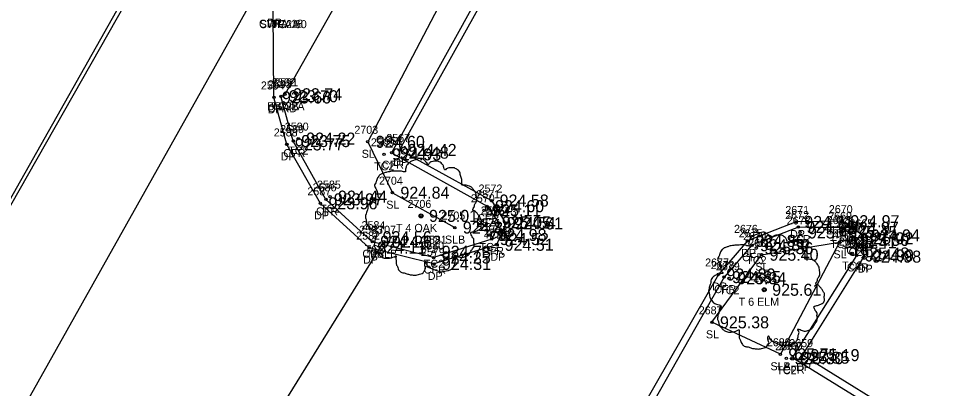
# Model space of a CAD drawing. Extents: x 1575382 to 1578175, y 1099175 to 1101955.
# Drawn here: x 1576824.8 to 1576940.1, y 1100268.6 to 1100314.9 of the extents above; entities that cross this region are included whole.
import ezdxf

# ---------------------------------------------------------------- set-up
doc = ezdxf.new("R2010")
doc.units = 0
for name, color, linetype in [('RD_EX_Conc', 7, 'Continuous'), ('RD_EX_Conc_txCode', 7, 'Continuous'), ('RD_EX_Driveway', 7, 'Continuous'), ('RD_EX_Driveway_txCode', 7, 'Continuous'), ('RD_EX_Misc', 7, 'Continuous'), ('RD_EX_Misc_txCode', 7, 'Continuous'), ('RD_EX_Road', 7, 'Continuous'), ('RD_EX_TX_Conc_ELEV', 7, 'Continuous'), ('RD_EX_TX_Driveway_ELEV', 7, 'Continuous'), ('RD_EX_TX_Misc_ELEV', 7, 'Continuous'), ('RD_EX_TX_VEG_ELEV', 7, 'Continuous'), ('RD_EX_UT', 7, 'Continuous'), ('RD_EX_VEG', 7, 'Continuous'), ('RD_EX_VEG_txCode', 7, 'Continuous'), ('RD_HC_Cl', 7, 'Continuous'), ('RD_SMD_Locator', 7, 'Continuous')]:
    doc.layers.add(name, color=color, linetype=linetype)

msp = doc.modelspace()

# ---------------------------------------------------------------- linework, layer by layer
at = {"layer": 'RD_EX_Conc'}
for points in [[(1576858.16, 1100305.39), (1576868.12, 1100323.06), (1576887.49, 1100356.97), (1576891.82, 1100364.78)], [(1576981.4, 1100308.18), (1576943.85, 1100331.43), (1576924.98, 1100343.19), (1576916.83, 1100330.69), (1576913.19, 1100327.35), (1576909.37, 1100328.34), (1576893.14, 1100337.22), (1576871.48, 1100298.09), (1576883.4, 1100291.4), (1576884.86, 1100289.3), (1576883.99, 1100287.3), (1576876.72, 1100284.98), (1576869.05, 1100286.96), (1576863.26, 1100292.26), (1576859.18, 1100299.54), (1576857.64, 1100305.14)], [(1576950.69, 1100254.49), (1576921.56, 1100272.47), (1576929.6, 1100285.25), (1576929.53, 1100287.39), (1576927.71, 1100288.7), (1576922.31, 1100288.79), (1576916.5, 1100286.52), (1576913.01, 1100282.54), (1576886.71, 1100236.11)]]:
    msp.add_lwpolyline(points, dxfattribs=at)
at = {"layer": 'RD_EX_Driveway'}
for points in [[(1576980.99, 1100307.53), (1576943.25, 1100330.68), (1576925.33, 1100342), (1576917.59, 1100330.22), (1576913.45, 1100326.46), (1576909.08, 1100327.4), (1576893.37, 1100336), (1576872.46, 1100298.43), (1576883.97, 1100292.11), (1576885.75, 1100289.25), (1576884.59, 1100286.58), (1576876.77, 1100284.19), (1576868.68, 1100286.22), (1576862.58, 1100291.76), (1576858.38, 1100299.12), (1576856.77, 1100304.99), (1576856.69, 1100315.85), (1576858.25, 1100324.63)], [(1576951.06, 1100255.29), (1576922.81, 1100272.79), (1576930.51, 1100285.1), (1576930.35, 1100287.76), (1576927.8, 1100289.53), (1576922.04, 1100289.43), (1576915.94, 1100287.07), (1576912.3, 1100282.87), (1576885.71, 1100236.46)]]:
    msp.add_lwpolyline(points, dxfattribs=at)
at = {"layer": 'RD_EX_Misc'}
msp.add_line((1576855.44, 1100262.65), (1576870.5, 1100286.96), dxfattribs=at)
at = {"layer": 'RD_EX_Road'}
msp.add_lwpolyline([(1576663.31, 1099979.53), (1576687.43, 1100021.53), (1576712.03, 1100065.1), (1576738.42, 1100112.14), (1576760.61, 1100151.41), (1576785.78, 1100195.96), (1576800.59, 1100221.87), (1576817.54, 1100252.08), (1576858.25, 1100324.63), (1576880.45, 1100364.01), (1576883.5, 1100369.45), (1576896.98, 1100397.71)], dxfattribs=at)
at = {"layer": 'RD_EX_UT'}
msp.add_lwpolyline([(1576723.52, 1100115.7), (1576774.13, 1100203.85), (1576809.31, 1100265.95), (1576936.55, 1100489.79)], dxfattribs=at)
at = {"layer": 'RD_EX_VEG'}
for points in [[(1576983.84, 1100309.57), (1576920.15, 1100350.48), (1576898.49, 1100349.89), (1576888.93, 1100338.46), (1576868.49, 1100299.45), (1576871.57, 1100293.09), (1576879.37, 1100288.73)], [(1576920.05, 1100272.9), (1576911.5, 1100276.89), (1576917.69, 1100285.34), (1576927.45, 1100286.89), (1576920.05, 1100272.9)]]:
    msp.add_lwpolyline(points, dxfattribs=at)
for centre, radius in [((1576875.15, 1100290.19), 0.25), ((1576875.14, 1100290.17), 0.0001), ((1576918.03, 1100280.96), 0.25), ((1576918.02, 1100280.94), 0.0001)]:
    msp.add_circle(centre, radius, dxfattribs=at)
for points in [[(1576875.28, 1100297.36), (1576874.98, 1100297.38), (1576874.66, 1100297.28), (1576874.41, 1100297.18), (1576874.19, 1100297.11), (1576873.96, 1100297.01), (1576873.66, 1100296.83), (1576873.44, 1100296.63), (1576873.31, 1100296.38), (1576873.26, 1100296.16), (1576873.21, 1100295.88), (1576873.21, 1100295.71), (1576873.09, 1100295.68), (1576872.94, 1100295.71), (1576872.69, 1100295.78), (1576872.44, 1100295.78), (1576872.19, 1100295.78), (1576871.84, 1100295.76), (1576871.49, 1100295.76), (1576871.21, 1100295.71), (1576870.89, 1100295.66), (1576870.51, 1100295.53), (1576870.16, 1100295.41), (1576869.86, 1100295.16), (1576869.61, 1100294.68), (1576869.49, 1100294.33), (1576869.34, 1100294.08), (1576869.49, 1100293.63), (1576869.66, 1100293.28), (1576869.69, 1100293.08), (1576869.76, 1100292.66), (1576869.86, 1100292.43), (1576869.99, 1100292.23), (1576869.91, 1100292.21), (1576869.54, 1100292.16), (1576869.24, 1100292.06), (1576868.81, 1100291.83), (1576868.59, 1100291.61), (1576868.49, 1100291.28), (1576868.46, 1100290.93), (1576868.36, 1100290.73), (1576868.29, 1100290.46), (1576868.26, 1100290.38), (1576868.21, 1100290.06), (1576868.31, 1100289.61), (1576868.34, 1100289.26), (1576868.46, 1100289.03), (1576868.61, 1100288.86), (1576868.79, 1100288.61), (1576869.19, 1100288.38), (1576869.51, 1100288.28), (1576869.71, 1100288.26), (1576869.54, 1100287.76), (1576869.49, 1100287.41), (1576869.36, 1100287.01), (1576869.36, 1100286.93), (1576869.31, 1100286.46), (1576869.46, 1100286.14), (1576869.54, 1100285.76), (1576869.71, 1100285.54), (1576869.99, 1100285.24), (1576870.31, 1100285.01), (1576870.81, 1100284.89), (1576871.21, 1100284.91), (1576871.79, 1100285.09), (1576872.04, 1100285.16), (1576872.01, 1100284.99), (1576872.04, 1100284.61), (1576872.04, 1100284.19), (1576872.19, 1100283.86), (1576872.29, 1100283.59), (1576872.44, 1100283.34), (1576872.76, 1100283.11), (1576873.16, 1100283.04), (1576873.59, 1100282.89), (1576874.04, 1100282.81), (1576874.54, 1100282.79), (1576875.13, 1100282.94), (1576875.41, 1100283.06), (1576875.51, 1100283.24), (1576875.71, 1100283.61), (1576875.66, 1100283.84), (1576875.68, 1100284.44), (1576875.78, 1100284.26), (1576875.96, 1100283.91), (1576876.46, 1100283.61), (1576876.86, 1100283.44), (1576877.33, 1100283.29), (1576877.63, 1100283.21), (1576878.11, 1100283.29), (1576878.48, 1100283.36), (1576878.86, 1100283.49), (1576879.16, 1100283.76), (1576879.33, 1100284.04), (1576879.38, 1100284.31), (1576879.46, 1100284.69), (1576879.51, 1100284.86)], [(1576879.51, 1100284.86), (1576879.43, 1100285.04), (1576879.38, 1100285.29), (1576879.46, 1100285.26), (1576879.63, 1100285.21), (1576879.91, 1100285.09), (1576880.13, 1100285.01), (1576880.46, 1100285.04), (1576880.73, 1100285.14), (1576881.18, 1100285.41), (1576881.46, 1100285.89), (1576881.73, 1100286.29), (1576881.81, 1100286.61), (1576881.76, 1100286.83), (1576881.73, 1100287.33), (1576881.53, 1100287.58), (1576881.48, 1100287.71), (1576881.38, 1100288.11), (1576881.46, 1100288.16), (1576881.73, 1100288.21), (1576882.11, 1100288.33), (1576882.38, 1100288.46), (1576882.61, 1100288.63), (1576882.68, 1100288.86), (1576882.66, 1100289.26), (1576882.71, 1100289.66), (1576882.63, 1100289.81), (1576882.53, 1100289.96), (1576882.46, 1100290.16), (1576882.31, 1100290.31), (1576882.21, 1100290.46), (1576882.11, 1100290.56), (1576881.98, 1100290.71), (1576881.81, 1100290.83), (1576881.66, 1100290.88), (1576881.61, 1100291.03), (1576881.76, 1100291.23), (1576881.81, 1100291.33), (1576881.83, 1100291.56), (1576882.06, 1100291.91), (1576882.11, 1100292.31), (1576882.06, 1100292.73), (1576882.01, 1100293.01), (1576881.86, 1100293.28), (1576881.66, 1100293.53), (1576881.53, 1100293.71), (1576881.36, 1100293.83), (1576881.03, 1100293.96), (1576880.78, 1100294.01), (1576880.43, 1100294.01), (1576880.23, 1100294.06), (1576880.26, 1100294.11), (1576880.26, 1100294.26), (1576880.26, 1100294.53), (1576880.18, 1100294.98), (1576880.03, 1100295.48), (1576880.03, 1100295.51), (1576879.93, 1100295.76), (1576879.71, 1100295.96), (1576879.53, 1100296.06), (1576879.33, 1100296.18), (1576879.08, 1100296.21), (1576878.78, 1100296.21), (1576878.51, 1100296.16), (1576878.31, 1100296.06), (1576878.13, 1100295.93), (1576878.06, 1100296.08), (1576877.96, 1100296.38), (1576877.91, 1100296.53), (1576877.76, 1100296.71), (1576877.53, 1100296.91), (1576877.08, 1100297.03), (1576876.46, 1100296.96), (1576876.16, 1100296.76), (1576876.01, 1100296.58), (1576875.96, 1100296.71), (1576875.76, 1100296.91), (1576875.66, 1100297.08), (1576875.48, 1100297.21), (1576875.33, 1100297.31), (1576875.23, 1100297.36)], [(1576918.16, 1100288.13), (1576917.86, 1100288.16), (1576917.54, 1100288.06), (1576917.29, 1100287.96), (1576917.06, 1100287.88), (1576916.84, 1100287.78), (1576916.54, 1100287.61), (1576916.31, 1100287.41), (1576916.19, 1100287.16), (1576916.14, 1100286.93), (1576916.09, 1100286.66), (1576916.09, 1100286.48), (1576915.96, 1100286.46), (1576915.81, 1100286.48), (1576915.56, 1100286.56), (1576915.31, 1100286.56), (1576915.06, 1100286.56), (1576914.71, 1100286.53), (1576914.36, 1100286.53), (1576914.09, 1100286.48), (1576913.76, 1100286.43), (1576913.39, 1100286.31), (1576913.04, 1100286.18), (1576912.74, 1100285.93), (1576912.49, 1100285.46), (1576912.37, 1100285.11), (1576912.22, 1100284.86), (1576912.37, 1100284.41), (1576912.54, 1100284.06), (1576912.57, 1100283.86), (1576912.64, 1100283.43), (1576912.74, 1100283.21), (1576912.87, 1100283.01), (1576912.79, 1100282.98), (1576912.42, 1100282.93), (1576912.12, 1100282.83), (1576911.69, 1100282.61), (1576911.47, 1100282.38), (1576911.37, 1100282.06), (1576911.34, 1100281.71), (1576911.24, 1100281.51), (1576911.17, 1100281.23), (1576911.14, 1100281.16), (1576911.09, 1100280.83), (1576911.19, 1100280.38), (1576911.22, 1100280.03), (1576911.34, 1100279.81), (1576911.49, 1100279.63), (1576911.67, 1100279.38), (1576912.07, 1100279.16), (1576912.39, 1100279.06), (1576912.59, 1100279.03), (1576912.42, 1100278.54), (1576912.37, 1100278.19), (1576912.24, 1100277.79), (1576912.24, 1100277.71), (1576912.19, 1100277.24), (1576912.34, 1100276.91), (1576912.42, 1100276.54), (1576912.59, 1100276.31), (1576912.87, 1100276.01), (1576913.19, 1100275.79), (1576913.69, 1100275.66), (1576914.09, 1100275.69), (1576914.66, 1100275.86), (1576914.91, 1100275.94), (1576914.89, 1100275.76), (1576914.91, 1100275.39), (1576914.91, 1100274.96), (1576915.06, 1100274.64), (1576915.16, 1100274.36), (1576915.31, 1100274.11), (1576915.64, 1100273.89), (1576916.04, 1100273.81), (1576916.46, 1100273.66), (1576916.91, 1100273.59), (1576917.41, 1100273.56), (1576918.01, 1100273.71), (1576918.29, 1100273.84), (1576918.39, 1100274.01), (1576918.59, 1100274.39), (1576918.54, 1100274.61), (1576918.56, 1100275.21), (1576918.66, 1100275.04), (1576918.84, 1100274.69), (1576919.34, 1100274.39), (1576919.74, 1100274.21), (1576920.21, 1100274.06), (1576920.51, 1100273.99), (1576920.99, 1100274.06), (1576921.36, 1100274.14), (1576921.74, 1100274.26), (1576922.04, 1100274.54), (1576922.21, 1100274.81), (1576922.26, 1100275.09), (1576922.34, 1100275.46), (1576922.39, 1100275.64)], [(1576922.39, 1100275.64), (1576922.31, 1100275.81), (1576922.26, 1100276.06), (1576922.34, 1100276.04), (1576922.51, 1100275.99), (1576922.79, 1100275.86), (1576923.01, 1100275.79), (1576923.34, 1100275.81), (1576923.61, 1100275.91), (1576924.06, 1100276.19), (1576924.34, 1100276.66), (1576924.61, 1100277.06), (1576924.68, 1100277.39), (1576924.63, 1100277.61), (1576924.61, 1100278.11), (1576924.41, 1100278.36), (1576924.36, 1100278.49), (1576924.26, 1100278.88), (1576924.34, 1100278.93), (1576924.61, 1100278.98), (1576924.98, 1100279.11), (1576925.26, 1100279.23), (1576925.48, 1100279.41), (1576925.56, 1100279.63), (1576925.53, 1100280.03), (1576925.58, 1100280.43), (1576925.51, 1100280.58), (1576925.41, 1100280.73), (1576925.33, 1100280.93), (1576925.18, 1100281.08), (1576925.08, 1100281.23), (1576924.98, 1100281.33), (1576924.86, 1100281.48), (1576924.68, 1100281.61), (1576924.54, 1100281.66), (1576924.49, 1100281.81), (1576924.63, 1100282.01), (1576924.68, 1100282.11), (1576924.71, 1100282.33), (1576924.93, 1100282.68), (1576924.98, 1100283.08), (1576924.93, 1100283.51), (1576924.88, 1100283.78), (1576924.73, 1100284.06), (1576924.54, 1100284.31), (1576924.41, 1100284.48), (1576924.24, 1100284.61), (1576923.91, 1100284.73), (1576923.66, 1100284.78), (1576923.31, 1100284.78), (1576923.11, 1100284.83), (1576923.14, 1100284.88), (1576923.14, 1100285.03), (1576923.14, 1100285.31), (1576923.06, 1100285.76), (1576922.91, 1100286.26), (1576922.91, 1100286.28), (1576922.81, 1100286.53), (1576922.59, 1100286.73), (1576922.41, 1100286.83), (1576922.21, 1100286.96), (1576921.96, 1100286.98), (1576921.66, 1100286.98), (1576921.39, 1100286.93), (1576921.19, 1100286.83), (1576921.01, 1100286.71), (1576920.94, 1100286.86), (1576920.84, 1100287.16), (1576920.79, 1100287.31), (1576920.64, 1100287.48), (1576920.41, 1100287.68), (1576919.96, 1100287.81), (1576919.34, 1100287.73), (1576919.04, 1100287.53), (1576918.89, 1100287.36), (1576918.84, 1100287.48), (1576918.64, 1100287.68), (1576918.54, 1100287.86), (1576918.36, 1100287.98), (1576918.21, 1100288.08), (1576918.11, 1100288.13)]]:
    msp.add_spline(points, degree=3, dxfattribs=at)
at = {"layer": 'RD_HC_Cl'}
msp.add_line((1576639.69, 1099966.69), (1576888.29, 1100406.32), dxfattribs=at)
at = {"layer": 'RD_SMD_Locator'}
for centre in [(1576856.77, 1100304.99), (1576857.64, 1100305.14), (1576858.16, 1100305.39), (1576858.16, 1100305.39), (1576859.8, 1100299.85), (1576858.38, 1100299.12), (1576859.18, 1100299.54), (1576868.49, 1100299.45), (1576870.53, 1100297.88), (1576871.48, 1100298.09), (1576872.46, 1100298.43), (1576871.57, 1100293.09), (1576862.58, 1100291.76), (1576863.26, 1100292.26), (1576863.78, 1100292.6), (1576883.97, 1100292.11), (1576883.04, 1100290.89), (1576883.4, 1100291.4), (1576875.15, 1100290.19), (1576884.24, 1100289.37), (1576922.04, 1100289.43), (1576927.8, 1100289.53), (1576879.37, 1100288.73), (1576884.86, 1100289.3), (1576885.75, 1100289.25), (1576922.31, 1100288.79), (1576927.71, 1100288.7), (1576869.35, 1100287.53), (1576883.7, 1100287.81), (1576883.99, 1100287.3), (1576915.94, 1100287.07), (1576922.5, 1100288.12), (1576927.53, 1100288.17), (1576929, 1100287.19), (1576929.53, 1100287.39), (1576930.35, 1100287.76), (1576868.68, 1100286.22), (1576869.05, 1100286.96), (1576870.5, 1100286.96), (1576884.59, 1100286.58), (1576916.5, 1100286.52), (1576917.04, 1100286.16), (1576927.45, 1100286.89), (1576876.72, 1100284.98), (1576876.74, 1100285.71), (1576917.69, 1100285.34), (1576929.02, 1100285.49), (1576929.6, 1100285.25), (1576930.51, 1100285.1), (1576876.77, 1100284.19), (1576912.3, 1100282.87), (1576913.01, 1100282.54), (1576913.65, 1100282.4), (1576918.03, 1100280.96), (1576911.5, 1100276.89), (1576920.05, 1100272.9), (1576920.05, 1100272.9), (1576920.8, 1100272.4), (1576921.56, 1100272.47), (1576922.81, 1100272.79)]:
    msp.add_circle(centre, 0.15, dxfattribs=at)

# ---------------------------------------------------------------- texts
at = {"layer": 'RD_EX_Conc_txCode'}
for s, p in [('CFRA 18', (1576854.9, 1100313.71)), ('SWRA 60', (1576855, 1100313.65)), ('TC2A', (1576856.52, 1100313.65)), ('2593', (1576856.01, 1100306.14)), ('2592', (1576856.53, 1100306.39)), ('2591', (1576856.81, 1100306.39)), ('CFRB', (1576855.94, 1100303.14)), ('BSW2A', (1576855.91, 1100303.39)), ('TC2B', (1576856.44, 1100303.39)), ('2589', (1576857.55, 1100300.54)), ('2590', (1576858.13, 1100300.85)), ('2569', (1576868.88, 1100298.88)), ('2568', (1576869.83, 1100299.09)), ('TC2', (1576858.56, 1100297.85)), ('CFR', (1576857.95, 1100297.54)), ('TC2', (1576869.29, 1100295.88)), ('CFR', (1576870.26, 1100296.09)), ('2586', (1576861.61, 1100293.26)), ('2585', (1576862.15, 1100293.6)), ('2571', (1576882.05, 1100292.4)), ('2570', (1576881.38, 1100291.89)), ('CFR', (1576862.03, 1100290.26)), ('TC2', (1576862.54, 1100290.6)), ('2575', (1576882.61, 1100290.37)), ('2574', (1576883.23, 1100290.3)), ('2672', (1576920.65, 1100289.79)), ('2669', (1576926.03, 1100289.7)), ('2584', (1576867.72, 1100288.53)), ('TC2', (1576881.8, 1100288.89)), ('2576', (1576882.05, 1100288.81)), ('CFR', (1576882.17, 1100289.4)), ('2673', (1576920.85, 1100289.12)), ('2668', (1576925.85, 1100289.17)), ('2583', (1576867.42, 1100287.96)), ('2577', (1576882.36, 1100288.3)), ('TC2', (1576882.99, 1100287.37)), ('2675', (1576914.85, 1100287.52)), ('2667', (1576927.33, 1100288.19)), ('2666', (1576927.83, 1100288.39)), ('2581', (1576875.39, 1100286.71)), ('CFR', (1576883.63, 1100287.3)), ('2674', (1576915.39, 1100287.16)), ('CFR', (1576921.08, 1100286.79)), ('CFR', (1576926.48, 1100286.7)), ('2662', (1576927.34, 1100286.49)), ('2663', (1576927.93, 1100286.25)), ('TC2', (1576868.1, 1100285.53)), ('2580', (1576875.05, 1100285.98)), ('TC2', (1576882.46, 1100285.81)), ('CFR', (1576882.76, 1100285.3)), ('TC2', (1576921.26, 1100286.12)), ('TC2', (1576926.28, 1100286.17)), ('TC2', (1576927.76, 1100285.19)), ('CFR', (1576928.3, 1100285.39)), ('CFR', (1576867.82, 1100284.96)), ('CFR', (1576915.27, 1100284.52)), ('TC2', (1576915.8, 1100284.16)), ('TC2', (1576875.5, 1100283.71)), ('CFR', (1576875.49, 1100282.98)), ('2678', (1576911.35, 1100283.54)), ('2679', (1576912, 1100283.4)), ('TC2', (1576927.77, 1100283.49)), ('CFR', (1576928.37, 1100283.25)), ('CFR', (1576911.78, 1100280.54)), ('TC2', (1576912.41, 1100280.4)), ('2661', (1576919.41, 1100273.4)), ('2660', (1576919.85, 1100273.47)), ('TC2', (1576919.56, 1100270.4)), ('CFR', (1576920.34, 1100270.47))]:
    msp.add_text(s, height=1, dxfattribs=at).set_placement(p)
at = {"layer": 'RD_EX_Driveway_txCode'}
for s, p in [('DP', (1576855.91, 1100313.85)), ('2594', (1576855.14, 1100305.99)), ('DP', (1576855.99, 1100302.99)), ('2588', (1576856.75, 1100300.12)), ('2567', (1576870.81, 1100299.43)), ('DP', (1576857.61, 1100297.12)), ('DP', (1576871.68, 1100296.43)), ('2572', (1576882.34, 1100293.11)), ('2587', (1576860.95, 1100292.76)), ('DP', (1576861.8, 1100289.76)), ('DP', (1576883.2, 1100290.11)), ('2573', (1576884.12, 1100290.25)), ('2671', (1576920.67, 1100290.43)), ('2670', (1576926.11, 1100290.53)), ('2665', (1576928.67, 1100288.76)), ('2578', (1576882.96, 1100287.58)), ('2676', (1576914.26, 1100288.07)), ('DP', (1576921.26, 1100287.43)), ('DP', (1576927.02, 1100287.53)), ('2582', (1576867.05, 1100287.22)), ('DP', (1576884.97, 1100287.25)), ('2579', (1576875.14, 1100285.19)), ('DP', (1576915.16, 1100285.07)), ('2664', (1576928.83, 1100286.1)), ('DP', (1576929.57, 1100285.76)), ('DP', (1576867.9, 1100284.22)), ('DP', (1576883.81, 1100284.58)), ('2677', (1576910.65, 1100283.87)), ('DP', (1576929.73, 1100283.1)), ('DP', (1576875.99, 1100282.19)), ('DP', (1576911.52, 1100280.87)), ('2659', (1576921.16, 1100273.79)), ('DP', (1576922.03, 1100270.79))]:
    msp.add_text(s, height=1, dxfattribs=at).set_placement(p)
at = {"layer": 'RD_EX_Misc_txCode'}
for s, p in [('2707', (1576869.05, 1100287.96)), ('MSLB', (1576868.52, 1100284.96))]:
    msp.add_text(s, height=1, dxfattribs=at).set_placement(p)
at = {"layer": 'RD_EX_TX_Conc_ELEV'}
for s, p in [('923.70', (1576858.64, 1100304.39)), ('923.74', (1576859.16, 1100304.64)), ('923.74', (1576859.16, 1100304.64)), ('923.75', (1576860.18, 1100298.79)), ('924.22', (1576860.8, 1100299.1)), ('924.48', (1576872.48, 1100297.34)), ('924.93', (1576871.53, 1100297.13)), ('923.97', (1576864.26, 1100291.51)), ('924.44', (1576864.78, 1100291.85)), ('924.60', (1576884.4, 1100290.65)), ('925.11', (1576884.04, 1100290.14)), ('925.05', (1576885.24, 1100288.62)), ('924.54', (1576885.86, 1100288.55)), ('924.99', (1576923.31, 1100288.04)), ('924.98', (1576884.7, 1100287.06)), ('925.46', (1576923.5, 1100287.37)), ('925.45', (1576928.53, 1100287.42)), ('924.97', (1576928.71, 1100287.95)), ('924.13', (1576870.05, 1100286.21)), ('924.56', (1576870.35, 1100286.78)), ('924.52', (1576884.99, 1100286.55)), ('924.89', (1576917.5, 1100285.77)), ('925.50', (1576930, 1100286.44)), ('925.02', (1576930.53, 1100286.64)), ('924.78', (1576877.74, 1100284.96)), ('925.36', (1576918.04, 1100285.41)), ('925.48', (1576930.02, 1100284.74)), ('924.25', (1576877.72, 1100284.23)), ('924.99', (1576930.6, 1100284.5)), ('924.85', (1576914.01, 1100281.79)), ('925.34', (1576914.65, 1100281.65)), ('925.80', (1576921.8, 1100271.65)), ('925.35', (1576922.56, 1100271.72))]:
    msp.add_text(s, height=1.5, dxfattribs=at).set_placement(p)
at = {"layer": 'RD_EX_TX_Driveway_ELEV'}
for s, p in [('923.66', (1576857.77, 1100304.24)), ('923.77', (1576859.38, 1100298.37)), ('924.42', (1576873.46, 1100297.68)), ('923.96', (1576863.58, 1100291.01)), ('924.58', (1576884.97, 1100291.36)), ('924.61', (1576886.75, 1100288.5)), ('924.91', (1576923.04, 1100288.68)), ('924.97', (1576928.8, 1100288.78)), ('924.94', (1576931.35, 1100287.01)), ('924.51', (1576885.59, 1100285.83)), ('924.86', (1576916.94, 1100286.32)), ('924.11', (1576869.68, 1100285.47)), ('924.31', (1576877.77, 1100283.44)), ('924.98', (1576931.51, 1100284.35)), ('924.80', (1576913.3, 1100282.12)), ('925.19', (1576923.81, 1100272.04))]:
    msp.add_text(s, height=1.5, dxfattribs=at).set_placement(p)
at = {"layer": 'RD_EX_TX_Misc_ELEV'}
msp.add_text('924.62', height=1.5, dxfattribs=at).set_placement((1576871.5, 1100286.21))
at = {"layer": 'RD_EX_TX_VEG_ELEV'}
for s, p in [('924.60', (1576869.49, 1100298.7)), ('924.84', (1576872.57, 1100292.34)), ('925.01', (1576876.15, 1100289.44)), ('924.88', (1576880.37, 1100287.98)), ('925.41', (1576928.45, 1100286.14)), ('925.40', (1576918.69, 1100284.59)), ('925.61', (1576919.03, 1100280.21)), ('925.38', (1576912.5, 1100276.14)), ('925.71', (1576921.05, 1100272.15)), ('925.71', (1576921.05, 1100272.15))]:
    msp.add_text(s, height=1.5, dxfattribs=at).set_placement(p)
at = {"layer": 'RD_EX_VEG_txCode'}
for s, p in [('2703', (1576866.82, 1100300.45)), ('SL', (1576867.74, 1100297.45)), ('2704', (1576869.9, 1100294.09)), ('SL', (1576870.81, 1100291.09)), ('2706', (1576873.46, 1100291.19)), ('2705', (1576877.7, 1100289.73)), ('T 4 OAK', (1576872.02, 1100288.19)), ('2689', (1576925.8, 1100287.89)), ('SLB', (1576878.14, 1100286.73)), ('2688', (1576916.03, 1100286.34)), ('SL', (1576926.7, 1100284.89)), ('SL', (1576916.93, 1100283.34)), ('2691', (1576916.66, 1100281.96)), ('T 6 ELM', (1576914.84, 1100278.96)), ('2687', (1576909.85, 1100277.89)), ('SL', (1576910.75, 1100274.89)), ('2690', (1576918.36, 1100273.9)), ('2686', (1576918.37, 1100273.9)), ('SLA', (1576918.81, 1100270.9)), ('SLB', (1576918.82, 1100270.9))]:
    msp.add_text(s, height=1, dxfattribs=at).set_placement(p)

doc.saveas('drawing.dxf')
